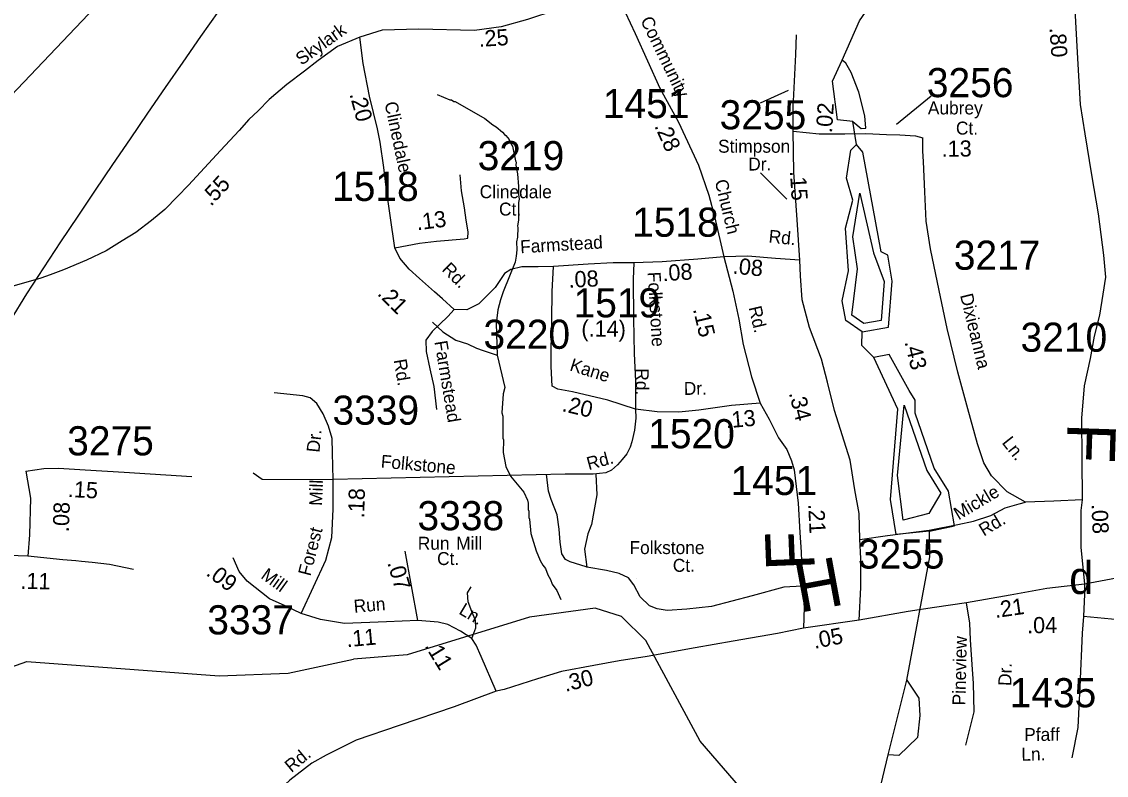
# Model space of a CAD drawing. Extents: x 1551653 to 1702041, y 811336 to 920032.
# Drawn here: x 1592436 to 1597935, y 876248 to 880066 of the extents above; entities that cross this region are included whole.
import ezdxf

# ---------------------------------------------------------------- set-up
doc = ezdxf.new("R2010")
doc.units = 0
for name, color, linetype in [('Old_Level_10', 7, 'Continuous'), ('Old_Level_11', 7, 'Continuous'), ('Old_Level_17', 7, 'Continuous'), ('Old_Level_22', 7, 'Continuous'), ('Old_Level_3', 7, 'Continuous'), ('Old_Level_32', 7, 'Continuous'), ('Old_Level_35', 7, 'Continuous'), ('Old_Level_56', 7, 'Continuous'), ('Old_Level_59', 7, 'Continuous'), ('Old_Level_60', 7, 'Continuous'), ('Old_Level_61', 7, 'Continuous'), ('Old_Level_62', 7, 'Continuous'), ('Old_Level_8', 7, 'Continuous'), ('Old_Level_9', 7, 'Continuous')]:
    doc.layers.add(name, color=color, linetype=linetype)

msp = doc.modelspace()

# ---------------------------------------------------------------- linework, layer by layer
at = {"layer": 'Old_Level_11'}
for p, q in [((1596181.081, 879654.589), (1596323.039, 879718.653)), ((1597046.235, 879689.102), (1596870.945, 879545.334)), ((1596180.812, 879300.995), (1596314.419, 879167.296))]:
    msp.add_line(p, q, dxfattribs=at)
at = {"layer": 'Old_Level_17'}
msp.add_line((1597816.758, 877163.036), (1597816.758, 877163.036), dxfattribs=at)
at = {"layer": 'Old_Level_3'}
msp.add_lwpolyline([(1592379.551, 878552.764), (1592462.014, 878687.356), (1592547.644, 878819.525), (1592634.661, 878950.592), (1592722.107, 879081.416), (1592809.964, 879212.002), (1592898.216, 879342.358), (1592986.847, 879472.49), (1593075.839, 879602.405), (1593165.178, 879732.109), (1593254.845, 879861.61), (1593344.827, 879990.913), (1593435.104, 880120.026)], dxfattribs=at)
at = {"layer": 'Old_Level_32'}
for p, q in [((1596346.956, 879511.203), (1596348.006, 879664.193)), ((1594444.31, 877033.096), (1594380.086, 877384.033)), ((1596682.752, 877034.994), (1596399.846, 876993.541))]:
    msp.add_line(p, q, dxfattribs=at)
for points in [[(1597734.246, 881922.229), (1597722.798, 881787.316), (1597734.431, 881473.291), (1597748.025, 881215.016), (1597748.816, 881047.1), (1597753.373, 880887.11), (1597763.714, 880667.17), (1597761.264, 880430.41), (1597773.394, 880158.768), (1597788.223, 879879.676), (1597802.633, 879647.121), (1597826.026, 879498.182), (1597860.249, 879290.867), (1597893.923, 879092.908), (1597920.419, 878884.124), (1597930.355, 878771.447), (1597917.107, 878685.282), (1597900.547, 878579.233), (1597874.051, 878473.184), (1597852.855, 878360.175), (1597823.047, 878220.987), (1597809.52, 878057.285), (1597811.381, 877852.464), (1597811.755, 877643.253)], [(1595444.792, 880223.982), (1595302.397, 880179.047), (1595143.999, 880124.428), (1594999.767, 880077.729), (1594866.353, 880040.151), (1594731.024, 880021.801), (1594448.897, 880028.682), (1594263.853, 880023.838), (1594149.568, 879987.395)], [(1595444.792, 880223.982), (1595546.849, 880007.181), (1595671.7, 879730.21), (1595765.493, 879557.963), (1595866.729, 879339.749), (1595919.943, 879187.779), (1595948.27, 879079.62), (1595994.995, 878875.694)], [(1594149.568, 879987.395), (1594037.55, 879940.551), (1593938.465, 879869.951), (1593869.405, 879815.874), (1593780.424, 879747.944), (1593690.663, 879671.603), (1593634.562, 879615.471), (1593587.437, 879570.564), (1593538.068, 879514.431), (1593443.818, 879413.392), (1593282.247, 879238.257), (1593226.146, 879179.879), (1593161.069, 879114.765), (1593093.747, 879058.632), (1593015.205, 878998.009), (1592945.64, 878955.347), (1592864.854, 878905.95), (1592763.872, 878858.799), (1592647.182, 878809.402), (1592579.861, 878784.703), (1592533.315, 878767.042), (1591648.582, 878514.369)], [(1594328.478, 878920.82), (1594304.394, 879083.673), (1594283.75, 879228.176), (1594272.282, 879326.806), (1594253.932, 879455.254), (1594239.023, 879524.066), (1594200.03, 879689.212), (1594167.918, 879854.36), (1594149.568, 879987.395)], [(1596346.956, 879511.203), (1596479.749, 879498.346), (1596609.521, 879498.346), (1596715.233, 879499.546), (1596819.704, 879494.138), (1596887.602, 879493.045), (1596967.053, 879487.744), (1597004.131, 879477.141)], [(1596380.903, 878858.024), (1596368.337, 879062.361), (1596350.348, 879304.272), (1596346.956, 879511.203)], [(1597811.755, 877643.253), (1597669.459, 877637.845), (1597525.36, 877631.954), (1597431.697, 877684.234), (1597352.443, 877765.358), (1597314.618, 877832.06), (1597281.03, 877927.442), (1597232.621, 878105.733), (1597182.133, 878290.066), (1597128.019, 878512.497), (1597087.497, 878704.836), (1597043.34, 878915.059), (1597022.372, 879055.167), (1597015.614, 879205.193), (1597008.895, 879357.22), (1597004.131, 879410.875), (1597004.131, 879477.141)], [(1594328.478, 878920.82), (1594452.338, 878943.757), (1594539.499, 878955.225), (1594679.415, 878966.694), (1594697.765, 878968.987), (1594700.059, 879001.099), (1594688.59, 879060.736), (1594681.709, 879122.666), (1594665.653, 879209.827), (1594658.772, 879290.107)], [(1595132.183, 878825.478), (1595054.134, 878824.485), (1594971.907, 878824.485), (1594916.206, 878811.214), (1594883.386, 878791.123), (1594836.906, 878719.424), (1594752.814, 878636.399), (1594693.178, 878606.581), (1594628.954, 878608.875), (1594569.317, 878661.63), (1594528.03, 878698.329), (1594452.338, 878764.847), (1594400.73, 878813.015), (1594353.709, 878868.064), (1594328.478, 878920.82)], [(1595994.995, 878875.694), (1595863.906, 878864.005), (1595683.236, 878850.464), (1595540.062, 878845.467)], [(1596380.903, 878858.024), (1596258.528, 878866.191), (1596116.889, 878878.55), (1595994.995, 878875.694)], [(1595994.995, 878875.694), (1596041.72, 878700.344), (1596071.571, 878558.765), (1596093.322, 878431.627), (1596135.566, 878267.833), (1596180.449, 878134.42)], [(1595547.551, 878103.516), (1595407.931, 878149.431), (1595228.418, 878191.354), (1595154.619, 878205.327), (1595125.783, 878220.062), (1595120.517, 878320.184), (1595120.517, 878401.863), (1595123.86, 878555.626), (1595125.524, 878698.88), (1595132.183, 878825.478)], [(1595540.062, 878845.467), (1595435.179, 878845.467), (1595308.654, 878837.138), (1595132.183, 878825.478)], [(1595540.062, 878845.467), (1595536.732, 878762.179), (1595538.397, 878560.623), (1595541.727, 878385.719), (1595548.387, 878245.796), (1595547.551, 878103.516)], [(1596682.752, 877034.994), (1596690.287, 877200.434), (1596690.287, 877347.129), (1596684.756, 877444.002), (1596681.989, 877574.089), (1596660.013, 877694.953), (1596636.592, 877844.117), (1596557.529, 878096.187), (1596521.319, 878239.384), (1596490.699, 878356.563), (1596430.776, 878516.245), (1596393.512, 878657.918), (1596384.505, 878778.702), (1596380.903, 878858.024)], [(1593852.533, 877067.501), (1593977.54, 877338.159), (1594008.505, 877452.845), (1594015.386, 877597.348), (1594015.386, 877746.44), (1594011.945, 877881.768), (1594009.652, 877955.167), (1593991.302, 878017.097), (1593963.778, 878079.028), (1593931.666, 878131.783), (1593898.251, 878160.172), (1593861.462, 878171.217), (1593716.057, 878186.832)], [(1596180.449, 878134.42), (1596035.237, 878121.211), (1595868.677, 878097.527), (1595766.954, 878087.546), (1595657.252, 878089.541), (1595547.551, 878103.516)], [(1596180.449, 878134.42), (1596225.332, 878052.523), (1596272.856, 877957.417), (1596315.099, 877899.297), (1596338.862, 877841.176), (1596352.063, 877796.266), (1596373.4, 877627.413), (1596380.604, 877477.785), (1596387.809, 877378.634), (1596394.313, 877189.363), (1596402.611, 877100.793), (1596399.846, 876993.541)], [(1592457.446, 877788.473), (1592548.342, 877802.467), (1592622.923, 877804.8), (1592758.102, 877795.47), (1592956.208, 877783.808), (1593298.815, 877762.817)], [(1592457.446, 877788.473), (1592480.753, 877653.194), (1592476.092, 877466.601), (1592466.769, 877359.31)], [(1597811.755, 877643.253), (1597806.351, 877589.864), (1597806.351, 877540.153), (1597805.857, 877404.599), (1597824.363, 877216.924)], [(1599404.782, 877489.961), (1599245.266, 877461.634), (1599061.541, 877432.79), (1598746.327, 877380.51), (1598534.452, 877342.793), (1598343.522, 877306.738), (1598040.917, 877258.064), (1597824.363, 877216.924)], [(1592466.769, 877359.31), (1592118.891, 877371.118), (1592068.038, 877355.699), (1592036.318, 877341.445), (1591998.306, 877305.665), (1591970.339, 877261.349), (1591959.54, 877231.57), (1591947.572, 877202.285), (1591943.245, 877174.026), (1591934.333, 877124.983), (1591940.04, 877021.111), (1591948.751, 876817.498), (1591953.206, 876787.775), (1591953.772, 876736.21), (1591958.227, 876681.224), (1591959.417, 876640.288), (1591960.902, 876582.329), (1591952.043, 876411.595), (1591934.806, 876180.608)], [(1593001.883, 877290.938), (1592881.685, 877317.151), (1592793.848, 877326.402), (1592738.373, 877331.028), (1592710.635, 877335.654), (1592644.372, 877340.28), (1592466.769, 877359.31)], [(1593852.533, 877067.501), (1593772.253, 877106.494), (1593691.973, 877143.194), (1593578.181, 877232.507), (1593537.712, 877280.363), (1593508.28, 877350.306)], [(1597824.363, 877216.924), (1597633.797, 877195.439), (1597448.271, 877161.187), (1597226.721, 877121.526), (1597064.611, 877098.09), (1596929.519, 877078.26), (1596682.752, 877034.994)], [(1597824.363, 877216.924), (1597823.865, 877166.314), (1597818.462, 877052.74)], [(1594444.31, 877033.096), (1594286.044, 877026.214), (1594072.729, 877017.039), (1593951.162, 877037.683), (1593852.533, 877067.501)], [(1594842.046, 876675.184), (1594765.43, 876849.599), (1594740.198, 876906.941), (1594717.261, 876941.347), (1594659.919, 876978.046), (1594595.695, 877012.452), (1594547.527, 877023.921), (1594444.31, 877033.096)], [(1597818.462, 877052.74), (1597813.057, 876968.011), (1597800.26, 876698.026), (1597790.396, 876490.757), (1597760.804, 876336.129)], [(1599394.997, 876897.9), (1599227.66, 876921.404), (1598976.626, 876958.752), (1598765.117, 876989.838), (1598568.783, 877009.668), (1598433.692, 877016.879), (1598240.961, 877031.301), (1597996.782, 877036.516), (1597818.462, 877052.74)], [(1596399.846, 876993.541), (1596268.254, 876967.016), (1596042.849, 876927.298), (1595850.779, 876893.936), (1595607.092, 876849.878), (1595465.632, 876827.483), (1595337.301, 876805.458), (1595172.216, 876773.684), (1595051.577, 876737.144), (1594881.73, 876683.128), (1594842.046, 876675.184)], [(1594842.046, 876675.184), (1594628.094, 876594.546), (1594350.308, 876500.812), (1594131.252, 876426.144), (1593979.582, 876350.361), (1593906.563, 876310.644), (1593795.449, 876223.265), (1593657.349, 876094.58), (1593410.23, 875848.915), (1593267.368, 875693.222), (1593106.037, 875536.588), (1592975.874, 875376.13), (1592890.729, 875251.09), (1592727.766, 875066.22), (1592661.446, 874972.759)]]:
    msp.add_lwpolyline(points, dxfattribs=at)
at = {"layer": 'Old_Level_35'}
msp.add_line((1595553.536, 877243.031), (1595553.536, 877243.031), dxfattribs=at)
for points in [[(1596362.393, 879999.504), (1596359.562, 879899.501), (1596348.006, 879664.193)], [(1594628.954, 878608.875), (1594596.842, 878572.175), (1594516.562, 878496.483), (1594484.45, 878452.902), (1594486.743, 878395.56), (1594505.093, 878308.399), (1594525.737, 878218.944), (1594539.499, 878101.965)], [(1595547.551, 878103.516), (1595550.052, 878057.567), (1595543.392, 877997.6), (1595530.074, 877937.633), (1595520.085, 877910.981), (1595503.437, 877877.666), (1595480.13, 877847.682), (1595456.822, 877821.03), (1595426.856, 877794.378), (1595396.889, 877781.052), (1595333.626, 877774.389), (1595190.453, 877774.389), (1594015.386, 877746.44)], [(1593609.399, 877780.845), (1593655.274, 877748.733), (1594015.386, 877746.44)], [(1595301.397, 877303.255), (1595297.04, 877304.04), (1595217.335, 877330.674), (1595193.329, 877340.966), (1595173.733, 877371.182), (1595166.105, 877429.174), (1595160.639, 877495.122), (1595151.295, 877567.156), (1595119.868, 877645.44), (1595106.315, 877687.54), (1595096.969, 877774.117)], [(1595346.2, 877774.389), (1595352.322, 877668.65), (1595324.489, 877518.339), (1595306.345, 877472.27), (1595289.263, 877393.76), (1595301.397, 877303.255)], [(1596684.844, 877442.461), (1596825.547, 877463.305), (1597037.604, 877489.617), (1597181.668, 877518.308), (1597261.865, 877535.693), (1597349.977, 877565.416), (1597421.542, 877603.105), (1597492.938, 877622.94), (1597525.36, 877631.954)], [(1596392.643, 877205.768), (1596299.738, 877201.825), (1596139.338, 877157.052), (1595933.118, 877102.807), (1595808.987, 877089.92), (1595708.984, 877082.744), (1595657.124, 877091.202), (1595619.231, 877107.383), (1595571.704, 877151.773), (1595540.153, 877214.05), (1595512.43, 877248.233), (1595464.657, 877270.618), (1595400.917, 877285.319), (1595301.397, 877303.255)], [(1594717.261, 876941.347), (1594738.548, 876995.274), (1594736.195, 877032.95), (1594717.261, 877078.97), (1594698.912, 877127.137), (1594696.618, 877173.012), (1594714.968, 877202.83)], [(1597223.417, 876401.197), (1597264.88, 876570.655), (1597260.944, 876715.907), (1597257.342, 876784.412), (1597246.535, 876934.041), (1597242.932, 877018.77), (1597226.721, 877121.526)]]:
    msp.add_lwpolyline(points, dxfattribs=at)
at = {"layer": 'Old_Level_56'}
msp.add_lwpolyline([(1594795.417, 882224.158), (1594492.304, 881911.724), (1594314.227, 881725.829), (1594181.696, 881585.23), (1591756.719, 879036.343), (1591646.319, 875141.951), (1590597.318, 874408.75), (1590660.92, 873411.252), (1590633.821, 873059.655), (1590510.018, 871286.457), (1590671.819, 869193.062), (1591400.592, 867299.426), (1591680.416, 866598.966), (1590226.62, 861827.778), (1590099.721, 859136.383), (1590298.021, 857488.686)], dxfattribs=at)
at = {"layer": 'Old_Level_59'}
for points in [[(1596667.575, 879444.6), (1596649.397, 879559.954), (1596571.49, 879569.701), (1596547.144, 879764.642), (1596595.835, 879871.86), (1596683.569, 880071.239), (1596921.634, 880417.675), (1597041.59, 880641.796)], [(1596755.784, 878365.64), (1596695.667, 878426.311), (1596696.59, 878495.311)], [(1596738.625, 875976.451), (1596829.463, 876351.589), (1596923.582, 876731.043), (1597039.642, 877355.734), (1597038.357, 877484.815)], [(1596262.597, 875973.068), (1595876.586, 876420.799), (1595600.586, 876931.892), (1595476.632, 877052.565), (1595343.656, 877094.703), (1595009.626, 877048.976), (1594390.574, 876857.97), (1594118.06, 876837.26)], [(1591954.555, 875715.728), (1592042.625, 876032.431), (1592054.621, 876291.514), (1592116.546, 876565.976), (1592168.63, 876663.376), (1592303.554, 876769.08), (1592462.572, 876824.957), (1593436.569, 876752.574), (1593787.618, 876765.184), (1594118.06, 876837.26)]]:
    msp.add_lwpolyline(points, dxfattribs=at)
at = {"layer": 'Old_Level_60'}
for points in [[(1596696.59, 878495.311), (1596613.646, 878552.726), (1596595.692, 878652.886), (1596627.341, 878803.965), (1596612.734, 879020.837), (1596649.278, 879161.667), (1596617.629, 879273.758), (1596639.54, 879415.09), (1596667.575, 879444.6)], [(1596826.593, 878883.27), (1596793.579, 878900.392), (1596700.405, 879405.343), (1596667.575, 879444.6)], [(1596696.59, 878495.311), (1596830.591, 878518.79), (1596849.661, 878751.421), (1596826.593, 878883.27)], [(1597062.608, 877805.003), (1596966.643, 878082.746), (1596966.643, 878148.363), (1596934.655, 878198.293), (1596834.363, 878381.072), (1596755.784, 878365.64)], [(1597038.357, 877484.815), (1596869.048, 877468.149), (1596841.293, 877645.917), (1596878.185, 878103.281), (1596755.784, 878365.64)], [(1597038.357, 877484.815), (1597166.034, 877512.591), (1597135.606, 877688.636), (1597062.608, 877805.003)]]:
    msp.add_lwpolyline(points, dxfattribs=at)
at = {"layer": 'Old_Level_61'}
for points in [[(1596705.817, 878537.552), (1596645.429, 878579.383), (1596673.598, 878813.712), (1596649.253, 878976.975), (1596685.797, 879198.218), (1596753.902, 878895.675), (1596809.368, 878749.576), (1596793.272, 878552.828), (1596705.817, 878537.552)], [(1596909.835, 878122.775), (1597024.776, 877791.983), (1597095.519, 877677.358), (1597035.028, 877574.32), (1596905.13, 877540.367), (1596877.036, 877767.069), (1596909.835, 878122.775)]]:
    msp.add_lwpolyline(points, dxfattribs=at)
at = {"layer": 'Old_Level_62'}
for points in [[(1596649.772, 879560.205), (1596691.753, 879525.729), (1596716.51, 879526.807), (1596711.128, 879589.294), (1596679.912, 879709.96), (1596641.161, 879809.078), (1596614.251, 879855.405), (1596595.835, 879871.86)], [(1594542.825, 879697.942), (1594606.391, 879670.875), (1594614.388, 879670.67), (1594626.281, 879662.468), (1594634.278, 879662.365), (1594784.787, 879575.833), (1594824.259, 879543.23), (1594842.099, 879532.875), (1594873.677, 879506.321), (1594883.417, 879494.222), (1594891.311, 879490.019), (1594906.998, 879469.821), (1594918.583, 879441.627), (1594924.427, 879435.475), (1594939.293, 879361.246), (1594943.189, 879355.197), (1594940.934, 879339.203), (1594950.264, 879295.117), (1594955.185, 879231.038), (1594954.57, 879191.053), (1594958.158, 879166.959), (1594953.955, 879151.068), (1594954.467, 879062.998), (1594949.956, 879031.112), (1594951.904, 879023.115), (1594949.136, 878975.133), (1594944.727, 878951.245), (1594946.06, 878911.157), (1594943.599, 878879.271), (1594937.038, 878847.386), (1594876.675, 878698.329), (1594862.912, 878657.042), (1594849.15, 878606.581), (1594842.269, 878537.769), (1594846.857, 878377.21)], [(1594519.142, 878544.524), (1594571.635, 878495.516), (1594636.842, 878452.455), (1594695.472, 878434.553), (1594741.346, 878411.616), (1594775.751, 878400.147), (1594846.857, 878377.21)], [(1594846.857, 878377.21), (1594884.955, 878212.237), (1594876.445, 878180.454), (1594870.909, 878084.489), (1594874.599, 878068.495), (1594874.805, 877956.434), (1594878.7, 877948.437), (1594877.675, 877884.461), (1594890.491, 877812.18), (1594913.764, 877763.788), (1594982.457, 877682.69), (1594999.784, 877642.397), (1595003.475, 877626.301), (1595002.962, 877594.312), (1595006.858, 877586.315), (1595006.345, 877554.327), (1595010.241, 877546.228), (1595017.111, 877474.152), (1595043.665, 877385.672), (1595064.888, 877337.28), (1595078.421, 877313.083), (1595092.16, 877296.884), (1595103.643, 877264.691), (1595117.279, 877240.393), (1595124.866, 877216.299), (1595148.344, 877183.901), (1595169.977, 877138.687)], [(1596923.582, 876731.043), (1596984.322, 876638.448), (1596988.944, 876550.539), (1596977.388, 876439.498), (1596882.624, 876349.276), (1596829.463, 876351.589)]]:
    msp.add_lwpolyline(points, dxfattribs=at)

# ---------------------------------------------------------------- texts
at = {"layer": 'Old_Level_10'}
for s, rotation, p in [('Farmstead', 279.504011, (1594528.296, 878445.232)), ('Rd.', 279.504011, (1594321.485, 878352.19)), ('Rd.', 15.270756, (1595310.569, 877794.095)), ('Folkstone', 354.909042, (1594254.598, 877807.313)), ('Mickle', 30.905044, (1597186.056, 877539.265)), ('Rd.', 30.905044, (1597313.707, 877457.101)), ('Pineview', 88.663181, (1597220.061, 876601.692)), ('Dr.', 88.663181, (1597452.926, 876700.597))]:
    msp.add_text(s, height=65.6167, rotation=rotation, dxfattribs=at).set_placement(p)
for s, p in [('Folkstone', (1595517.378, 877369.226)), ('Ct.', (1595737.011, 877279.242))]:
    msp.add_text(s, height=65.6167, dxfattribs=at).set_placement(p)
at = {"layer": 'Old_Level_11'}
for s, height, rotation, p in [('Community', 65.6167, 295.920756, (1595571.119, 880073.886)), ('Skylark', 65.6167, 35.698939, (1593854.629, 879842.594)), ('Clinedale', 65.6167, 281.912458, (1594274.963, 879654.375)), ('Stimpson', 65.6167, 359.980919, (1595966.667, 879402.525)), ('Dr.', 65.6167, 0.011347, (1596119.405, 879312.42)), ('Church', 65.6167, 283.547494, (1595949.155, 879259.131)), ('Farmstead', 65.6167, 3.398489, (1594965.002, 878893.011)), ('Rd.', 65.6167, 354.463231, (1596220.889, 878947.431)), ('Rd.', 65.6167, 315.374275, (1594561.843, 878806.729)), ('Folkstone', 65.6167, 273.411075, (1595609.385, 878797.398)), ('Dixieanna', 65.6167, 283.673572, (1597192.881, 878680.746)), ('Rd.', 65.6167, 283.185594, (1596120.932, 878618.027)), ('Kane', 65.6167, 342.482231, (1595210.186, 878300.154)), ('Rd.', 65.6167, 270.271542, (1595548.713, 878309.998)), ('Dr.', 65.6167, 0.434903, (1595793.02, 878175.476)), ('Dr.', 65.6167, 84.162669, (1593945.018, 877881.509)), ('Ln.', 65.6167, 308.386497, (1597402.746, 877932.76)), ('Mill', 65.6166, 87.724033, (1593958.554, 877612.657)), ('Forest', 65.6167, 75.39355, (1593899.408, 877254.449)), ('Mill', 65.6167, 324.00875, (1593643.914, 877250.126)), ('Run', 65.6167, 4.940578, (1594121.922, 877071.568)), ('Ln.', 65.6167, 329.170556, (1594647.795, 877069.293)), ('Pfaff', 65.6167, 0.498756, (1597519.113, 876421.797)), ('Rd.', 65.6167, 39.716658, (1593803.328, 876259.272)), ('Ln.', 65.6167, 0.844439, (1597504.735, 876322.402))]:
    msp.add_text(s, height=height, rotation=rotation, dxfattribs=at).set_placement(p)
for s, p in [('Aubrey', (1597030.225, 879596.533)), ('Ct.', (1597172.603, 879494.465)), ('Clinedale', (1594757.843, 879172.071)), ('Ct.', (1594855.978, 879084.192)), ('Run', (1594443.941, 877391.129)), ('Mill', (1594639.066, 877391.131)), ('Ct.', (1594542.047, 877313.667))]:
    msp.add_text(s, height=65.6167, dxfattribs=at).set_placement(p)
at = {"layer": 'Old_Level_17'}
for s, rotation, p in [('.25', 3.77865, (1594754.769, 879938.327)), ('.80', 273.730431, (1597646.912, 880035.039)), ('.20', 285.195789, (1594097.085, 879699.467)), ('.02', 86.282561, (1596544.069, 879501.051)), ('.28', 294.449392, (1595642.313, 879538.192)), ('.13', 0.650347, (1597100.423, 879381.588)), ('.55', 47.444425, (1593395.564, 879127.539)), ('.15', 273.407997, (1596330.85, 879309.621)), ('.13', 7.284231, (1594441.182, 879009.387)), ('.08', 3.723753, (1595686.837, 878751.116)), ('.08', 354.463231, (1596038.482, 878790.302)), ('.08', 2.764772, (1595210.106, 878718.336)), ('.21', 315.374275, (1594234.796, 878684.639)), ('.15', 283.185594, (1595838.96, 878609.797)), ('(.14)', 359.411639, (1595273.205, 878471.89)), ('.43', 283.673572, (1596911.206, 878443.691)), ('.20', 346.707614, (1595171.413, 878094.06)), ('.34', 284.218853, (1596324.997, 878184.795)), ('.13', 5.048083, (1596008.02, 878006.232)), ('.15', 356.680367, (1592668.045, 877659.01)), ('.18', 88.402256, (1594172.052, 877549.661)), ('.08', 88.137722, (1592675.155, 877479.778)), ('.21', 272.756706, (1596423.41, 877622.726)), ('.08', 272.435803, (1597859.607, 877621.818)), ('.09', 323.251125, (1593365.809, 877265.027)), ('.07', 286.284644, (1594288.773, 877325.167)), ('.11', 358.972894, (1592428.601, 877192.913)), ('.21', 8.168997, (1597372.749, 877044.756)), ('.04', 0.649556, (1597533.652, 876967.539)), ('.11', 5.171022, (1594084.986, 876897.357)), ('.05', 11.116386, (1596455.863, 876888.757)), ('.11', 301.648739, (1594476.846, 876903.822)), ('.30', 14.332661, (1595193.249, 876670.691))]:
    msp.add_text(s, height=82.0208, rotation=rotation, dxfattribs=at).set_placement(p)
at = {"layer": 'Old_Level_22'}
for s, rotation, p in [('F', 268.092275, (1597738.606, 878036.005)), ('F', 92.258725, (1596457.211, 877290.116)), ('H', 10.499192, (1596380.528, 877071.661))]:
    msp.add_text(s, height=246.062, rotation=rotation, dxfattribs=at).set_placement(p)
at = {"layer": 'Old_Level_8'}
for s, p in [('3256', (1597025.118, 879683.897)), ('1451', (1595382.236, 879577.661)), ('3255', (1595974.368, 879520.941)), ('3219', (1594747.639, 879314.035)), ('1518', (1594009.57, 879158.131)), ('1518', (1595530.637, 878976.798)), ('3217', (1597161.736, 878809.587)), ('1519', (1595233.942, 878568.435)), ('3220', (1594777.167, 878408.988)), ('3210', (1597500.209, 878394.171)), ('3339', (1594011.602, 878024.453)), ('1520', (1595612.39, 877905.171)), ('3275', (1592666.529, 877869.23)), ('1451', (1596030.031, 877668.449)), ('3338', (1594442.528, 877489.874)), ('3255', (1596675.449, 877295.783)), ('3337', (1593376.848, 876962.301)), ('1435', (1597444.749, 876592.891))]:
    msp.add_text(s, height=147.6375, dxfattribs=at).set_placement(p)
at = {"layer": 'Old_Level_9'}
msp.add_text('d', height=164.042, dxfattribs=at).set_placement((1597746.942, 877167.296))

doc.saveas('drawing.dxf')
